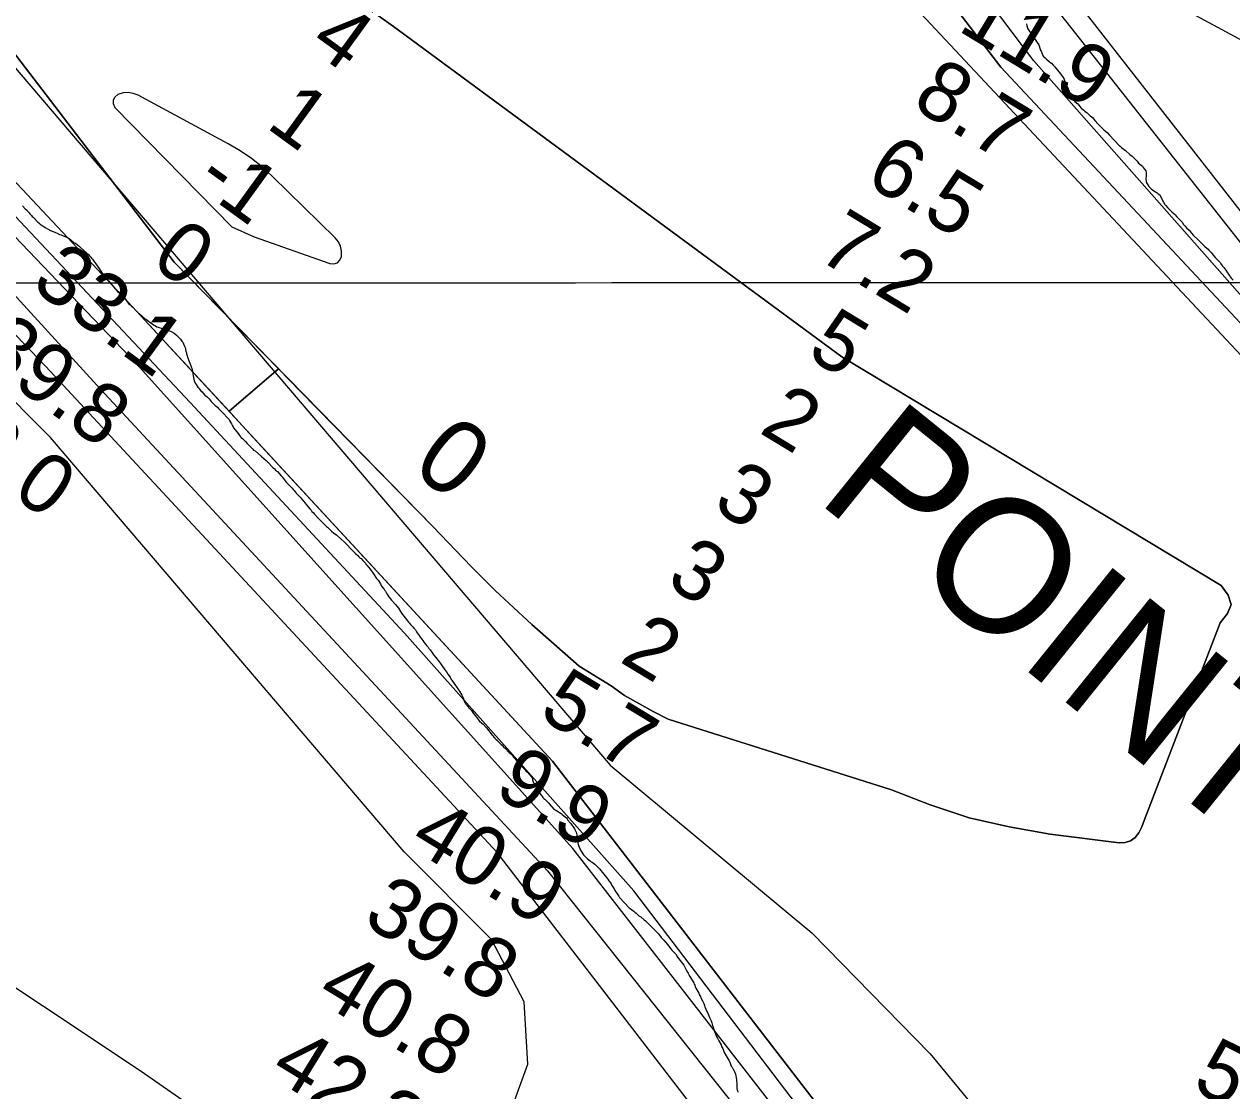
# Model space of a CAD drawing. Extents: x 3263578 to 3301413, y 764927 to 798602.
# Drawn here: x 3282386 to 3283738, y 787047 to 788240 of the extents above; entities that cross this region are included whole.
import ezdxf

# ---------------------------------------------------------------- set-up
doc = ezdxf.new("R2010")
doc.units = 0
for name, color, linetype in [('V-GRID-MAJR', 7, 'Continuous'), ('V-RIVR-IDEN', 7, 'Continuous'), ('V-RIVR-RANG', 7, 'Continuous'), ('V-SITE-VEGE', 7, 'Continuous'), ('V-TOPO-DPTH', 7, 'Continuous'), ('V-TOPO-MAJR', 7, 'Continuous'), ('V-TOPO-MAJR-IDEN', 7, 'Continuous'), ('V-TOPO-MINR', 7, 'Continuous'), ('V-TOPO-WATR', 7, 'Continuous')]:
    doc.layers.add(name, color=color, linetype=linetype)

msp = doc.modelspace()

# ---------------------------------------------------------------- linework, layer by layer
at = {"layer": 'V-GRID-MAJR'}
msp.add_spline([(3267732.7, 787953.5), (3270352.8, 787952.6), (3275593.1, 787951.5), (3280833.3, 787951.1), (3286073.6, 787951.5), (3291313.9, 787952.6), (3296554.1, 787954.5), (3299174.3, 787955.8)], degree=3, dxfattribs=at)
at = {"layer": 'V-SITE-VEGE'}
for points in [[(3283507.7, 788240.5), (3283508.3, 788238.3), (3283509.4, 788235.2), (3283510.2, 788234), (3283511.1, 788232.2), (3283512.9, 788229.9), (3283513.9, 788227.9), (3283516.2, 788225), (3283517.4, 788223.1), (3283518.4, 788222.1), (3283519.9, 788219.8), (3283521.5, 788217.2), (3283523.2, 788212.5), (3283523.7, 788211.3), (3283524.1, 788210), (3283526.6, 788204.5), (3283528.6, 788202.5), (3283530.1, 788201), (3283533.3, 788198.7), (3283534.1, 788197.9), (3283535.7, 788196.6), (3283537.6, 788194.6), (3283539.4, 788192.7), (3283541, 788190.7), (3283542.7, 788188.8), (3283545.9, 788184.7), (3283548.2, 788181.8), (3283550, 788178.7), (3283550.9, 788176.3), (3283551.5, 788175.3), (3283551.9, 788174), (3283555.5, 788165.5), (3283556, 788163.4), (3283558.1, 788159.2), (3283559.5, 788156.9), (3283560.7, 788155.3), (3283562, 788153.8), (3283565.4, 788151.1), (3283569.1, 788146.4), (3283571.9, 788144.1), (3283573.1, 788142.8), (3283575.8, 788141), (3283576.8, 788140.1), (3283577.8, 788138.9), (3283579.2, 788137.8), (3283581.6, 788135.8), (3283584.3, 788132.7), (3283585.3, 788131.8), (3283586.3, 788130.4), (3283592.8, 788123.6), (3283594.7, 788121.7), (3283598.1, 788119), (3283600.6, 788116.1), (3283611.6, 788104.6), (3283612.6, 788103.9), (3283614.2, 788102.5), (3283618.6, 788098.9), (3283623.5, 788094.6), (3283625.9, 788092.7), (3283629.8, 788089), (3283631.6, 788086.9), (3283633.1, 788084.8), (3283637.5, 788081.5), (3283638.5, 788080.1), (3283639.6, 788078.6), (3283641.2, 788076.2), (3283641.6, 788074.7), (3283641.9, 788071.7), (3283641.7, 788070.7), (3283641.4, 788067.5), (3283641.7, 788063.4), (3283644.8, 788058.9), (3283647.4, 788056.2), (3283649.3, 788054.6), (3283652.1, 788052.7), (3283653.9, 788051.8), (3283655.1, 788050.6), (3283657.1, 788049.5), (3283660.5, 788042.4), (3283661.3, 788041.2), (3283662.6, 788038.5), (3283663.6, 788037.3), (3283665.6, 788035.4), (3283668.7, 788032.1), (3283669.9, 788031.3), (3283670.5, 788030.4), (3283673.1, 788028.2), (3283674.1, 788026.9), (3283676, 788024.9), (3283676.8, 788024.2), (3283677.4, 788023.4), (3283681.9, 788018.7), (3283683.7, 788016.4), (3283685.1, 788014.9), (3283687, 788012.5), (3283689.8, 788009.8), (3283692.3, 788006.5)], [(3282384.6, 788037.1), (3282387.6, 788033.8), (3282388.9, 788032.5), (3282391.9, 788029.4), (3282392.9, 788028.2), (3282394.6, 788026.3), (3282395.4, 788025.3), (3282396.4, 788024.3), (3282397.6, 788023.4), (3282401.5, 788019.3), (3282403.1, 788017.8), (3282404.1, 788017), (3282405.1, 788016.4), (3282407.1, 788014.7), (3282408.3, 788014.1), (3282410, 788012.8), (3282412.4, 788011.3), (3282416, 788009.6), (3282417, 788009), (3282421.4, 788007.1), (3282423.2, 788006.4), (3282426, 788005.2), (3282427.8, 788004.5), (3282430, 788003.4), (3282433, 788002.6), (3282436.6, 788000.4), (3282438.7, 787999), (3282442.5, 787995.9), (3282443.9, 787995.2), (3282445.9, 787994), (3282447.5, 787992.5), (3282449.2, 787991), (3282453, 787987.3), (3282458.7, 787982.3), (3282459.7, 787981.1), (3282461.1, 787979.7), (3282461.8, 787978.6), (3282463, 787977.4), (3282464.4, 787975.3), (3282465.6, 787973.9), (3282466.7, 787972.2), (3282468.3, 787969.8), (3282470.4, 787966.9), (3282471.4, 787965.3), (3282475.7, 787959.1), (3282477.2, 787957.3), (3282478.2, 787955.8), (3282480.8, 787953.3), (3282483.5, 787950.4), (3282484.5, 787948.8), (3282486.7, 787946.3), (3282488.4, 787944.1), (3282491, 787941.4), (3282493.3, 787939.5), (3282499, 787933.5), (3282503.3, 787928), (3282504.7, 787926.7), (3282506.7, 787924.4)], [(3283692.3, 788006.5), (3283694.3, 788004.4), (3283700.4, 787998.8), (3283702.2, 787997), (3283703.1, 787995.7), (3283705.5, 787993.4), (3283707.3, 787991.8), (3283709.6, 787989.9), (3283711.2, 787988.5), (3283712, 787987.4), (3283713.6, 787985.8), (3283714.8, 787984.7), (3283715.5, 787983.5), (3283719.1, 787979.2), (3283722, 787976.5), (3283724.4, 787973.8), (3283725.3, 787972.2), (3283726.1, 787971.3), (3283727.3, 787969.7), (3283728.5, 787968.3), (3283730.8, 787965), (3283732.6, 787962.1), (3283733.7, 787960.7), (3283734.9, 787959), (3283737.4, 787955.9), (3283739.2, 787954.1)], [(3282506.7, 787924.4), (3282507.9, 787923.6), (3282511.4, 787919.9), (3282514.2, 787917.2), (3282515.2, 787916.6), (3282521.7, 787910.9), (3282523.3, 787909.9), (3282525.6, 787908), (3282526.6, 787907.4), (3282531, 787903.9), (3282533.4, 787902.8), (3282534.8, 787901.7), (3282536.2, 787901.5), (3282540.8, 787899.8), (3282548.4, 787897.6), (3282551.8, 787896.1), (3282554.2, 787894.6), (3282556.3, 787892.9), (3282557.9, 787891.5), (3282561.4, 787887.8), (3282562.8, 787885.7), (3282563.8, 787884.5), (3282565.5, 787881), (3282566.5, 787878.6), (3282567.4, 787874.7), (3282568.1, 787872.7), (3282568.1, 787871.6), (3282568.9, 787869.4), (3282569.2, 787867.8), (3282570.9, 787862.9), (3282572.6, 787859.4), (3282573.4, 787857), (3282574, 787855.6), (3282575.2, 787850.3), (3282575.2, 787849.1), (3282575.6, 787847), (3282575.7, 787845.2), (3282576.1, 787843.4), (3282576.8, 787841.2), (3282577.2, 787839.7), (3282578, 787838.3), (3282578.7, 787837.3), (3282580.7, 787834.2), (3282581.7, 787833.4), (3282582.6, 787831.9), (3282584.2, 787830.3), (3282585.4, 787829.2), (3282586.4, 787828), (3282588.7, 787825.5), (3282591.1, 787823.5), (3282593.3, 787821.2), (3282594.4, 787819.7), (3282595.8, 787818.3), (3282600.3, 787813.7), (3282602.7, 787811.9), (3282603.9, 787810.4), (3282605.5, 787808.8), (3282609.8, 787804.6), (3282613.3, 787800.9), (3282615.7, 787798.2), (3282616.3, 787797), (3282618.4, 787793.3), (3282619.5, 787790.9), (3282620.1, 787790), (3282620.5, 787788.8), (3282622.5, 787786.4), (3282625.8, 787782.4), (3282628.3, 787778.7), (3282629.1, 787777.9), (3282630.7, 787776.9), (3282634, 787773.4), (3282635.8, 787771.3), (3282637.4, 787769.8), (3282640.7, 787766.3), (3282642.3, 787765.1), (3282643.1, 787764), (3282644.7, 787763), (3282652, 787756.6), (3282657.1, 787752.4), (3282658.7, 787750.9), (3282664.8, 787744.5), (3282666.6, 787743.1), (3282667.7, 787741.6), (3282669.7, 787739.8), (3282674, 787735), (3282675.2, 787734), (3282679.7, 787728.2), (3282683.4, 787724.5), (3282686.2, 787721.4), (3282687.4, 787720), (3282688.6, 787718.7), (3282690.7, 787715.8), (3282693.6, 787712.7), (3282695.2, 787711.3), (3282700.7, 787704.5), (3282702.1, 787703), (3282706, 787698.1), (3282707.6, 787696.7), (3282708.3, 787695.4), (3282709.7, 787694), (3282710.7, 787692.7)], [(3282710.7, 787692.7), (3282715.6, 787687.6), (3282716.4, 787686.5), (3282720.7, 787682.6), (3282721.3, 787681.8), (3282723.3, 787680.1), (3282724.7, 787678.5), (3282725.7, 787677.8), (3282726.4, 787677), (3282727.8, 787676), (3282730.2, 787673.3), (3282732.8, 787671.2), (3282735.7, 787669.3), (3282736.5, 787668.5), (3282745, 787660.8), (3282748.3, 787657.5), (3282751.3, 787654.2), (3282757, 787648.2), (3282759.6, 787645.9), (3282760.9, 787644.5), (3282762.5, 787643.2), (3282763.5, 787642.6), (3282765.5, 787640.5), (3282766.3, 787639.5), (3282767.6, 787638.3), (3282768.2, 787637.4), (3282768.6, 787636.4), (3282769.8, 787635.4), (3282771.5, 787632.9), (3282773.5, 787630.8), (3282774.3, 787629.8), (3282776.4, 787626.5), (3282777.4, 787625.5), (3282780.7, 787620.4), (3282781.7, 787619.3), (3282782.3, 787618.3), (3282785, 787614.2), (3282786.3, 787611.6), (3282788.3, 787609.1), (3282789.1, 787608.3), (3282789.8, 787606.8), (3282790.6, 787606), (3282792, 787603.3), (3282794.3, 787599.9), (3282796.3, 787597.6), (3282796.9, 787596.6), (3282802, 787591.2), (3282805.1, 787587.3), (3282808.6, 787581.7), (3282815.2, 787573.1), (3282816.4, 787571.3), (3282817.6, 787570.2), (3282818.8, 787568.8), (3282821.7, 787565.7), (3282822.5, 787564.6), (3282824.1, 787563), (3282825.2, 787560.7), (3282826, 787559.5), (3282828.3, 787556.4), (3282829.3, 787554.8), (3282831.3, 787552.3), (3282832.6, 787550.9), (3282833.6, 787549.2), (3282835.6, 787547), (3282836.7, 787545.3), (3282838.3, 787543.5), (3282839.3, 787542), (3282840.6, 787540.4), (3282843.2, 787536.9), (3282844.3, 787535), (3282846.9, 787532), (3282851, 787526.6), (3282852.2, 787525.4), (3282853.9, 787523.1), (3282857.2, 787518.2), (3282859, 787515.9), (3282860.5, 787513.2), (3282862.9, 787509.8), (3282864, 787507.3), (3282864.8, 787506.5), (3282868.1, 787501.6), (3282868.9, 787500.5), (3282870.1, 787499.3), (3282872.2, 787495.8), (3282873.4, 787494.4), (3282876.1, 787489.9), (3282877.6, 787487), (3282878.6, 787483.3), (3282879.3, 787481.7), (3282880.1, 787480.7), (3282880.7, 787479.7), (3282881.7, 787478.8), (3282884, 787475.7), (3282885.6, 787474.3), (3282886.8, 787472.8), (3282889.3, 787469.3), (3282891.4, 787466.7), (3282893.2, 787464.2), (3282895.5, 787461.3), (3282898.5, 787458.6), (3282900.1, 787457.4)], [(3282900.1, 787457.4), (3282903.8, 787453.4), (3282910.1, 787445), (3282912.8, 787442.1), (3282914.2, 787440.5), (3282916.2, 787438.8), (3282916.8, 787438), (3282917.5, 787437.4), (3282920.1, 787434.5), (3282921.1, 787433.8), (3282922.5, 787432.6), (3282925.2, 787429.7), (3282926.4, 787428.7), (3282927, 787427.9), (3282928.2, 787426.8), (3282929.2, 787425.8), (3282930.5, 787424.7), (3282932.7, 787422.5), (3282933.9, 787420.6), (3282938, 787416.1), (3282938.8, 787415), (3282941.3, 787412.6), (3282942.9, 787410.5), (3282946.4, 787406.8), (3282947.6, 787405.1), (3282949.8, 787403.3), (3282951, 787402), (3282953.3, 787399.1), (3282954.3, 787398.1), (3282955.1, 787396.3), (3282955.2, 787395.3), (3282956, 787392.6), (3282956.6, 787391.8), (3282956.9, 787390.8), (3282957.9, 787389.5), (3282958.3, 787388.3), (3282959.1, 787387.3), (3282959.6, 787386.1), (3282960.6, 787384.8), (3282963.5, 787379.9), (3282964.9, 787378.1), (3282965.5, 787377.1), (3282966.8, 787375.4), (3282968, 787374.2), (3282968.8, 787373.5), (3282970, 787372.3), (3282973.5, 787369), (3282974.1, 787368), (3282979.2, 787362.2), (3282980.6, 787361.5), (3282984.2, 787359.4), (3282985.2, 787358.6), (3282987.2, 787357.5), (3282988.4, 787356.5), (3282990.3, 787355), (3282993.1, 787352.5), (3282994.1, 787351.5), (3282994.8, 787350.1), (3282997.8, 787346.6), (3282999.5, 787344.1), (3283000.5, 787342.5), (3283002.3, 787340.2), (3283003, 787339), (3283004, 787336.7), (3283004.7, 787333.5), (3283004.9, 787331.5), (3283005.4, 787328), (3283005.9, 787325.8), (3283005.9, 787324.8), (3283006.8, 787321.5), (3283007.4, 787320.1), (3283008, 787318.3), (3283008.7, 787316.6), (3283012.4, 787311.3), (3283013.6, 787309.9), (3283015.4, 787308), (3283016.8, 787306.8), (3283019.5, 787304.5), (3283020.7, 787303.6), (3283021.9, 787303), (3283024.9, 787300.7), (3283026.5, 787299.3), (3283028, 787298), (3283028.8, 787297.2), (3283030, 787295.5), (3283031.6, 787293.9), (3283033.3, 787291.6), (3283035.1, 787289.8), (3283039.4, 787284), (3283040.6, 787282.2), (3283041.3, 787281.5), (3283043.1, 787278.9), (3283044.1, 787277), (3283045, 787275.6), (3283045.6, 787274.4), (3283046.8, 787272.5), (3283047.3, 787271.3), (3283048.3, 787269.7), (3283049.1, 787268.8), (3283050.7, 787266.4), (3283051.6, 787265.1)], [(3283051.6, 787265.1), (3283052.6, 787263.5), (3283063.4, 787252.1), (3283064.6, 787251.1), (3283067.4, 787249), (3283068.4, 787248.4), (3283069.7, 787247.1), (3283071.3, 787245.9), (3283072.3, 787244.8), (3283074.3, 787243.2), (3283076.3, 787241.9), (3283080.2, 787238.6), (3283081.6, 787237.5), (3283082.6, 787236.3), (3283084, 787235.3), (3283085.3, 787233.6), (3283088.7, 787230.5), (3283096.4, 787222.4), (3283099.1, 787218.9), (3283102.2, 787215.8), (3283103.8, 787213.6), (3283106.2, 787211.1), (3283111, 787204.7), (3283115.4, 787200.2), (3283117.5, 787196.9), (3283124.5, 787187.8), (3283126.1, 787184.8), (3283128, 787181.3), (3283129.2, 787178.8), (3283130.1, 787177.4), (3283130.5, 787176.4), (3283132.1, 787174.1), (3283135, 787169.2), (3283135.5, 787168), (3283135.9, 787166.8), (3283136.7, 787165.5), (3283137.1, 787164.1), (3283138, 787162.1), (3283141.1, 787156.4), (3283141.5, 787155.1), (3283143, 787152.9), (3283143.4, 787151.5), (3283145.5, 787148), (3283146.7, 787144.9), (3283147.6, 787142.9), (3283148, 787141.3), (3283150.1, 787136.2), (3283150.9, 787134.9), (3283152.2, 787132.3), (3283152.9, 787130), (3283155.1, 787125.5), (3283155.8, 787123.5), (3283156.7, 787120.3), (3283157.3, 787118.8), (3283157.7, 787117.4), (3283158.2, 787115.8), (3283159, 787112.9), (3283161.1, 787108), (3283162, 787106.2), (3283162.6, 787105.4), (3283163.6, 787103.1), (3283166.3, 787098.6), (3283166.8, 787096.8), (3283168, 787094.8), (3283169.7, 787090.1), (3283174, 787082.7), (3283175.3, 787080.8), (3283175.9, 787079.4), (3283176.6, 787077), (3283177.6, 787074.9), (3283178.4, 787073.9), (3283179.5, 787071.5), (3283181.1, 787068.8), (3283182.4, 787065.9), (3283183.5, 787060.1), (3283183.9, 787054.2), (3283183.8, 787049.4), (3283184, 787047.9), (3283185.1, 787045.7)]]:
    msp.add_lwpolyline(points, dxfattribs=at)
at = {"layer": 'V-TOPO-DPTH'}
for points in [[(3281056.5, 789297.5), (3281317.6, 789074), (3282002.2, 788463), (3282507.7, 787924.2), (3282615.8, 787807.3), (3282671, 787854.9)], [(3281991.8, 788709), (3282554.3, 787974), (3282717.8, 787807.1)], [(3282671, 787854.9), (3282554.3, 787974), (3281991.8, 788709)], [(3287407, 784330.7), (3287311.5, 784434.4), (3287196.3, 784560), (3287127.7, 784631.4), (3287054.2, 784749.6), (3286985.6, 784843.2), (3286904.8, 784968.7), (3286811.8, 785128.7), (3286743.3, 785244.4), (3286689.3, 785296.2), (3285860.1, 785897.9), (3285198, 786519), (3284396.1, 787258.3), (3284165.5, 787472.7), (3284069.9, 787561.4), (3283479.1, 788192.1), (3283405.6, 788288.2), (3283042.1, 788658.5)], [(3283639.6, 787349.7), (3283724.4, 787570.9), (3283732.9, 787581), (3283736.7, 787591.2), (3283733.5, 787601.7), (3283725.6, 787612.3), (3283301.3, 787868.3), (3282799.7, 788237.8), (3282782.7, 788249.7), (3282765.7, 788261.4), (3282612.5, 788362.1), (3282535.6, 788411.8), (3282458.3, 788461), (3282380.4, 788509.2)], [(3282380.4, 788509.2), (3282458.3, 788461), (3282535.6, 788411.8), (3282612.5, 788362.1), (3282765.7, 788261.4), (3282782.7, 788249.7), (3282799.7, 788237.8), (3283301.3, 787868.3), (3283725.6, 787612.3), (3283733.5, 787601.7), (3283736.7, 787591.2), (3283732.9, 787581), (3283724.4, 787570.9), (3283639.6, 787349.7)], [(3282695.7, 787829.6), (3282671, 787854.9), (3282615.8, 787807.3), (3282638.3, 787782.9), (3282977.5, 787416.1), (3283559.3, 786662), (3284085.4, 786143.6), (3284867, 785409.5), (3285362.6, 784988.4), (3285618.1, 784783), (3285715.2, 784726.4), (3285759.4, 784714.9), (3285764.3, 784750.2)], [(3283639.6, 787349.7), (3283636.9, 787342.7), (3283633.7, 787336), (3283629.3, 787330.8), (3283624.3, 787326.9), (3283618.2, 787325.1), (3283611.4, 787324.7), (3283534.2, 787334.5), (3283488.6, 787342.4), (3283443.8, 787352.8), (3283400, 787367.2), (3283357, 787384.1), (3283106.8, 787463.1), (3283090.2, 787471.5), (3283058, 787489.5), (3283043.1, 787500.4), (3283007.5, 787522.4), (3282954.5, 787568.9), (3282913.4, 787607), (3282886.5, 787633.9), (3282844.2, 787678.1), (3282695.7, 787829.6)], [(3282717.8, 787807.1), (3282844.2, 787678.1), (3282886.5, 787633.9), (3282913.4, 787607), (3282954.5, 787568.9), (3283007.5, 787522.4), (3283043.1, 787500.4), (3283058, 787489.5), (3283090.2, 787471.5), (3283106.8, 787463.1), (3283357, 787384.1), (3283400, 787367.2), (3283443.8, 787352.8), (3283488.6, 787342.4), (3283534.2, 787334.5), (3283611.4, 787324.7), (3283618.2, 787325.1), (3283624.3, 787326.9), (3283629.3, 787330.8), (3283633.7, 787336), (3283636.9, 787342.7), (3283639.6, 787349.7)]]:
    msp.add_lwpolyline(points, dxfattribs=at)
at = {"layer": 'V-TOPO-MAJR'}
for points in [[(3280955.5, 789209.2), (3281961, 788391.5), (3282471.7, 787832.1), (3282972.1, 787293.3), (3283564.2, 786549.4), (3284187.3, 785938.5), (3284963.7, 785173.7), (3285326.4, 784855.4), (3285444, 784768), (3285725.2, 784613.8), (3285781.4, 784557.3), (3285781.2, 784480.5), (3285755.4, 784408.9), (3285719.5, 784373.1), (3285678.4, 784342.5), (3285606.7, 784332.4), (3284526.7, 784458), (3283539, 784660.1), (3282689.6, 784856.8), (3282306.2, 785103.5), (3281841.1, 785457.9)], [(3285363.9, 787031), (3285241.1, 787065.7), (3284921.8, 787140.3), (3284735.1, 787185), (3284573, 787229.6), (3284445.4, 787313.5), (3284268.8, 787481.1), (3284057.8, 787634), (3283533.5, 788305), (3283423.1, 788396.3), (3283271, 788519.5), (3283111.4, 788661)]]:
    msp.add_lwpolyline(points, dxfattribs=at)
at = {"layer": 'V-TOPO-MINR'}
for points in [[(3281365.7, 789567.9), (3281518.3, 789411.2), (3281574.6, 789320.1), (3281712.7, 789081.1), (3282020.5, 788608.3), (3283042.1, 787411.6), (3283267.8, 787224.2), (3283400.2, 787088.7), (3283530.1, 786931.1)], [(3285486.5, 783772.8), (3285671.8, 783733.2), (3285932.8, 783691.6), (3286107, 783732.1), (3286163.5, 783783.2), (3286163.7, 783870.3), (3286205.1, 784064.7), (3286236.2, 784218.2), (3286257.1, 784356.4), (3286226.6, 784453.8), (3286124.6, 784612.8), (3286012.1, 784679.6), (3285853.4, 784690.2), (3285715.2, 784726.4), (3285618.1, 784783), (3285362.6, 784988.4), (3284867, 785409.5), (3284085.4, 786143.6), (3283559.3, 786662), (3282977.5, 787416.1), (3282507.7, 787924.2), (3282002.2, 788463), (3281317.6, 789074), (3281056.5, 789297.5)], [(3283556.3, 786630.4), (3283068.6, 787271), (3282811.9, 787559.2), (3282572.2, 787817.3), (3281990.1, 788436.7), (3281668.9, 788725), (3281021.5, 789266.9)], [(3283569.1, 786587.4), (3283000.1, 787318.4), (3282512.2, 787860.3), (3281990, 788406.6), (3280989.8, 789239.2)], [(3283507.8, 786544.4), (3282915.8, 787313.9), (3282410.3, 787857.9), (3281904.7, 788386.5), (3281674.6, 788499.7), (3281255.4, 788777.2), (3281132.8, 788885), (3280933.5, 789054.5), (3280681.6, 789146.4), (3280572.9, 789169.2)], [(3282933.4, 787032.2), (3282949.9, 787077.2), (3282946, 787146.8), (3282909.3, 787216.4), (3282811.4, 787314.8), (3282415.7, 787778.1), (3282215.7, 787979.1), (3281819.6, 788291), (3281129.5, 788824.6)], [(3287559.9, 784662.7), (3287020.5, 785039.7), (3286873.4, 785182.6), (3286777.7, 785264), (3286704.1, 785308.4), (3286613.3, 785379.9), (3285887.1, 785905.2), (3285220.1, 786538.6), (3284386.3, 787287.8), (3284177.9, 787492.3), (3284055.2, 787588.5), (3283516, 788199.4), (3283454.8, 788280.7), (3283398.4, 788339.8), (3283265.9, 788458.1), (3283104.1, 788623.2), (3283064.3, 788659.3)], [(3283087.3, 788660.1), (3283339.6, 788440.7), (3283491.7, 788319.9), (3284052.8, 787608.2), (3284173.1, 787531.7), (3284273.6, 787450.3), (3284344.7, 787378.9), (3285002, 786775.1), (3285058.3, 786708.6), (3285124.5, 786647), (3285188.3, 786587.8), (3285838.1, 785961.9), (3285877.3, 785932.3), (3286672.3, 785362.6), (3286716.5, 785340.3), (3286773, 785318.1), (3286905.5, 785251.4), (3287052.8, 785165), (3287195.1, 785063.9), (3287384.1, 784955.3), (3287514.1, 784866.4), (3287633.9, 784823.7)], [(3284427, 787829.7), (3284171.7, 787987.6), (3283798.7, 788195), (3283533.6, 788338.2), (3283136.6, 788661.8)], [(3285886.9, 785838.9), (3284520.9, 787068.7), (3284469.5, 787135.2), (3284280.7, 787327.4), (3284094.4, 787512.2), (3284018.3, 787581.2), (3283113.8, 788547), (3283020.2, 788657.8)], [(3283042.1, 788658.5), (3283405.6, 788288.2), (3283479.1, 788192.1), (3284069.9, 787561.4), (3284165.5, 787472.7), (3284396.1, 787258.3), (3285198, 786519), (3285860.1, 785897.9), (3286689.3, 785296.2), (3286743.3, 785244.4), (3286811.8, 785128.7), (3286904.8, 784968.7), (3286985.6, 784843.2), (3287054.2, 784749.6), (3287127.7, 784631.4), (3287196.3, 784560), (3287311.5, 784434.4), (3287407, 784330.7)], [(3282736.9, 787973.5), (3282739.6, 787976.4), (3282741.6, 787980.6), (3282741.5, 787986.4), (3282740.5, 787991.9), (3282738, 787996.8), (3282734.5, 788001.4), (3282664.4, 788069.9), (3282652.9, 788080.3), (3282640.8, 788090), (3282628, 788098.6), (3282614.7, 788106.5), (3282514.1, 788160.7), (3282508.5, 788162.8), (3282502.9, 788163.8), (3282497.1, 788163.3), (3282491.4, 788161.8), (3282487.9, 788158.7), (3282485.9, 788155.3), (3282486.1, 788151.4), (3282487.7, 788147.1), (3282618.6, 788013.6), (3282643.8, 788002.3), (3282728.4, 787972.6), (3282733, 787972.4), (3282736.9, 787973.5)], [(3282057.6, 786891.2), (3281914.8, 787067.5), (3281874.1, 787153.5), (3281746.6, 787286.1), (3281641.8, 787387.7), (3281468.3, 787602.2), (3281481, 787620.7), (3281518.5, 787631.9), (3282111.8, 787312.5), (3282299.7, 787213.8), (3282516.2, 787070.1), (3282675.5, 786959.2)]]:
    msp.add_lwpolyline(points, dxfattribs=at)
at = {"layer": 'V-TOPO-WATR'}
msp.add_lwpolyline([(3281991.8, 788709), (3282554.3, 787974), (3282844.2, 787678.1), (3282886.5, 787633.9), (3282913.4, 787607), (3282954.5, 787568.9), (3283007.5, 787522.4), (3283043.1, 787500.4), (3283058, 787489.5), (3283090.2, 787471.5), (3283106.8, 787463.1), (3283357, 787384.1), (3283400, 787367.2), (3283443.8, 787352.8), (3283488.6, 787342.4), (3283534.2, 787334.5), (3283611.4, 787324.7), (3283618.2, 787325.1), (3283624.3, 787326.9), (3283629.3, 787330.8), (3283633.7, 787336), (3283636.9, 787342.7), (3283639.6, 787349.7), (3283724.4, 787570.9), (3283732.9, 787581), (3283736.7, 787591.2), (3283733.5, 787601.7), (3283725.6, 787612.3), (3283301.3, 787868.3), (3282799.7, 788237.8), (3282782.7, 788249.7)], dxfattribs=at)

# ---------------------------------------------------------------- texts
at = {"layer": 'V-RIVR-IDEN'}
msp.add_text('POINT', height=150, rotation=321.0965, dxfattribs=at).set_placement((3283270.1, 787709))
at = {"layer": 'V-RIVR-RANG'}
for s, rotation, p in [('11.9', 328.7494, (3283429.6, 788234.1)), ('4', 324.044, (3282703.5, 788214.4)), ('8.7', 328.7494, (3283377.7, 788148.6)), ('1', 324.044, (3282655.7, 788125.5)), ('6.5', 328.7494, (3283325.2, 788063.5)), ('-1', 324.044, (3282575.5, 788060.2)), ('7.2', 328.7494, (3283271.8, 787979)), ('0', 324.044, (3282526.1, 787972.5)), ('33.1', 323.8083, (3282392.4, 787946.5)), ('5', 328.7494, (3283260.3, 787869)), ('39.8', 323.8083, (3282331.7, 787867.1)), ('42.0', 323.8083, (3282270.5, 787787.9)), ('2', 328.7494, (3283207.3, 787784.2)), ('3', 328.7494, (3283154.8, 787699.1)), ('3', 328.7494, (3283102.7, 787613.7)), ('2', 328.7494, (3283051.1, 787528)), ('5.7', 328.7494, (3282960.2, 787466.2)), ('9.9', 328.7494, (3282910.2, 787379.6)), ('40.9', 328.4783, (3282815.2, 787320.9)), ('39.8', 328.4783, (3282763.3, 787235.4)), ('40.8', 328.4783, (3282711.2, 787150.1)), ('42.2', 328.4783, (3282659.2, 787064.7)), ('5.8', 333.8079, (3283691.3, 787049.3))]:
    msp.add_text(s, height=67, rotation=rotation, dxfattribs=at).set_placement(p)
at = {"layer": 'V-TOPO-MAJR-IDEN'}
msp.add_text('0', height=83, rotation=322.2295, dxfattribs=at).set_placement((3282817.2, 787742.3))

doc.saveas('drawing.dxf')
